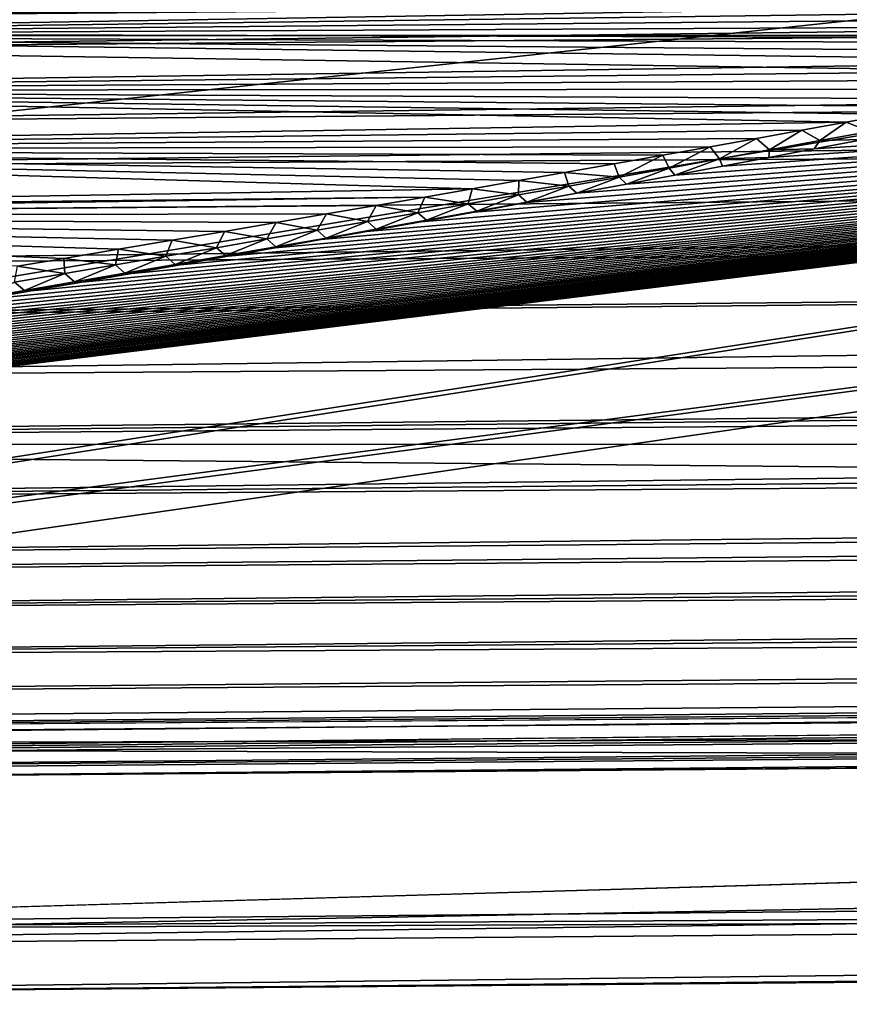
# Model space of a CAD drawing. Header units: millimetres. Extents: x -147 to 182, y -41 to 41.
# Tile 272 of 309: x 143.25 to 145.41, y -23 to -20.43. Entities that reach past the tile are written whole.
import ezdxf

# ---------------------------------------------------------------- set-up
doc = ezdxf.new("R2010")
doc.units = ezdxf.units.MM
doc.header["$LTSCALE"] = 51.403556
for name, color, linetype in [('105', 7, 'CONTINUOUS'), ('107', 7, 'CONTINUOUS'), ('111', 7, 'CONTINUOUS'), ('114', 7, 'CONTINUOUS'), ('115', 7, 'CONTINUOUS'), ('97', 7, 'CONTINUOUS'), ('99', 7, 'CONTINUOUS')]:
    doc.layers.add(name, color=color, linetype=linetype)

msp = doc.modelspace()

# ---------------------------------------------------------------- linework, layer by layer
at = {"layer": '105', "color": 7, "linetype": 'CONTINUOUS'}
for points in [[(141.5595, -20.3538, 7.0455), (141.4778, -20.5137, 6.744), (181.0463, -20.0313, 6.9249), (141.5595, -20.3538, 7.0455)], [(181.0463, -20.0313, 6.9249), (141.4778, -20.5137, 6.744), (181.0447, -20.1923, 6.6207), (181.0463, -20.0313, 6.9249)], [(141.4778, -20.5137, 6.744), (141.3341, -20.7089, 6.4474), (181.0447, -20.1923, 6.6207), (141.4778, -20.5137, 6.744)], [(181.0447, -20.1923, 6.6207), (141.3341, -20.7089, 6.4474), (181.0421, -20.3806, 6.3325), (181.0447, -20.1923, 6.6207)], [(138.9012, -20.4348, 10.3685), (138.9012, -20.425, 10.3493), (159.591, -20.2643, 10.3052), (138.9012, -20.4348, 10.3685)], [(141.3341, -20.7089, 6.4474), (141.2355, -20.8211, 6.3011), (181.0421, -20.3806, 6.3325), (141.3341, -20.7089, 6.4474)], [(181.0421, -20.3806, 6.3325), (141.2355, -20.8211, 6.3011), (181.0384, -20.5945, 6.0628), (181.0421, -20.3806, 6.3325)], [(141.1165, -20.9438, 6.157), (140.9753, -21.077, 6.016), (181.0384, -20.5945, 6.0628), (141.1165, -20.9438, 6.157)], [(181.0384, -20.5945, 6.0628), (140.9753, -21.077, 6.016), (181.0337, -20.8322, 5.8139), (181.0384, -20.5945, 6.0628)], [(141.2355, -20.8211, 6.3011), (141.1165, -20.9438, 6.157), (181.0384, -20.5945, 6.0628), (141.2355, -20.8211, 6.3011)], [(140.81, -21.2204, 5.8794), (140.6189, -21.3729, 5.749), (181.0337, -20.8322, 5.8139), (140.81, -21.2204, 5.8794)], [(181.0337, -20.8322, 5.8139), (140.6189, -21.3729, 5.749), (181.0281, -21.0917, 5.5879), (181.0337, -20.8322, 5.8139)], [(140.8185, -21.2133, 5.8858), (140.81, -21.2204, 5.8794), (181.0337, -20.8322, 5.8139), (140.8185, -21.2133, 5.8858)], [(140.9753, -21.077, 6.016), (140.8185, -21.2133, 5.8858), (181.0337, -20.8322, 5.8139), (140.9753, -21.077, 6.016)], [(140.6189, -21.3729, 5.749), (140.402, -21.5318, 5.6274), (181.0281, -21.0917, 5.5879), (140.6189, -21.3729, 5.749)], [(181.0281, -21.0917, 5.5879), (140.402, -21.5318, 5.6274), (181.0206, -21.2007, 5.5046), (181.0281, -21.0917, 5.5879)], [(140.402, -21.5318, 5.6274), (140.1638, -21.691, 5.5183), (181.0206, -21.2007, 5.5046), (140.402, -21.5318, 5.6274)], [(181.0206, -21.2007, 5.5046), (140.1638, -21.691, 5.5183), (181.0039, -21.302, 5.4328), (181.0206, -21.2007, 5.5046)], [(181.0039, -21.302, 5.4328), (140.1638, -21.691, 5.5183), (180.9792, -21.3952, 5.3711), (181.0039, -21.302, 5.4328)], [(140.1638, -21.691, 5.5183), (139.9104, -21.8438, 5.4246), (180.9792, -21.3952, 5.3711), (140.1638, -21.691, 5.5183)], [(180.9792, -21.3952, 5.3711), (139.9104, -21.8438, 5.4246), (180.9474, -21.4808, 5.3179), (180.9792, -21.3952, 5.3711)], [(139.9104, -21.8438, 5.4246), (139.8353, -21.8859, 5.4005), (180.9474, -21.4808, 5.3179), (139.9104, -21.8438, 5.4246)], [(180.9474, -21.4808, 5.3179), (139.8353, -21.8859, 5.4005), (180.9094, -21.5592, 5.272), (180.9474, -21.4808, 5.3179)], [(139.8353, -21.8859, 5.4005), (139.6491, -21.9837, 5.3473), (180.9094, -21.5592, 5.272), (139.8353, -21.8859, 5.4005)], [(180.9094, -21.5592, 5.272), (139.6491, -21.9837, 5.3473), (180.8658, -21.6306, 5.2324), (180.9094, -21.5592, 5.272)], [(180.8658, -21.6306, 5.2324), (139.6491, -21.9837, 5.3473), (180.8172, -21.6953, 5.1984), (180.8658, -21.6306, 5.2324)], [(139.6491, -21.9837, 5.3473), (139.3878, -22.1053, 5.2865), (180.8172, -21.6953, 5.1984), (139.6491, -21.9837, 5.3473)], [(180.8172, -21.6953, 5.1984), (139.3878, -22.1053, 5.2865), (180.7642, -21.7533, 5.1693), (180.8172, -21.6953, 5.1984)], [(180.7642, -21.7533, 5.1693), (139.3878, -22.1053, 5.2865), (180.6464, -21.8495, 5.1239), (180.7642, -21.7533, 5.1693)], [(139.3878, -22.1053, 5.2865), (139.1353, -22.2045, 5.2411), (180.6464, -21.8495, 5.1239), (139.3878, -22.1053, 5.2865)], [(180.6464, -21.8495, 5.1239), (139.1353, -22.2045, 5.2411), (180.5161, -21.9191, 5.0933), (180.6464, -21.8495, 5.1239)], [(139.1353, -22.2045, 5.2411), (138.9012, -22.2791, 5.2094), (180.5161, -21.9191, 5.0933), (139.1353, -22.2045, 5.2411)], [(180.5161, -21.9191, 5.0933), (138.9012, -22.2791, 5.2094), (138.9012, -22.2988, 5.2009), (180.5161, -21.9191, 5.0933)], [(180.377, -21.9617, 5.0758), (180.5161, -21.9191, 5.0933), (138.9012, -22.2988, 5.2009), (180.377, -21.9617, 5.0758)], [(180.377, -21.9617, 5.0758), (138.9012, -22.2988, 5.2009), (159.591, -22.1474, 5.1314), (180.377, -21.9617, 5.0758)], [(138.9012, -22.3187, 5.1925), (159.591, -22.1474, 5.1314), (138.9012, -22.2988, 5.2009), (138.9012, -22.3187, 5.1925)]]:
    msp.add_3dface(points, dxfattribs=at)
at = {"layer": '107', "color": 7, "linetype": 'CONTINUOUS'}
for points in [[(180.2356, -20.0965, 10.4204), (159.6513, -20.2636, 10.4885), (138.9017, -20.4545, 10.4918), (180.2356, -20.0965, 10.4204)], [(180.2356, -20.1138, 10.3655), (180.2356, -20.0965, 10.4204), (138.9017, -20.4545, 10.4918), (180.2356, -20.1138, 10.3655)], [(180.2356, -20.1144, 10.3616), (180.2356, -20.1138, 10.3655), (138.9017, -20.4545, 10.4918), (180.2356, -20.1144, 10.3616)], [(138.9012, -20.4348, 10.3685), (159.591, -20.2643, 10.3052), (180.2354, -20.1139, 10.3022), (138.9012, -20.4348, 10.3685)], [(138.9012, -20.4348, 10.3685), (180.2354, -20.1139, 10.3022), (138.9015, -20.4545, 10.4284), (138.9012, -20.4348, 10.3685)], [(180.2354, -20.1139, 10.3022), (180.2356, -20.1144, 10.3616), (138.9015, -20.4545, 10.4284), (180.2354, -20.1139, 10.3022)], [(138.9015, -20.4545, 10.4284), (180.2356, -20.1144, 10.3616), (138.9017, -20.4545, 10.4918), (138.9015, -20.4545, 10.4284)], [(138.9018, -20.4347, 10.5518), (138.9017, -20.4545, 10.4918), (159.6513, -20.2636, 10.4885), (138.9018, -20.4347, 10.5518)]]:
    msp.add_3dface(points, dxfattribs=at)
at = {"layer": '111', "color": 7, "linetype": 'CONTINUOUS'}
for points in [[(180.2351, -21.9765, 5.0705), (159.591, -22.1474, 5.1314), (138.9015, -22.3646, 5.1656), (180.2351, -21.9765, 5.0705)], [(180.2354, -22.0302, 5.037), (180.2351, -21.9765, 5.0705), (138.9015, -22.3646, 5.1656), (180.2354, -22.0302, 5.037)], [(138.9017, -22.4065, 5.1209), (180.2354, -22.0302, 5.037), (138.9015, -22.3718, 5.1597), (138.9017, -22.4065, 5.1209)], [(138.9015, -22.3718, 5.1597), (180.2354, -22.0302, 5.037), (138.9015, -22.3646, 5.1656), (138.9015, -22.3718, 5.1597)], [(180.2356, -22.0688, 4.9918), (180.2354, -22.0302, 5.037), (138.9017, -22.4065, 5.1209), (180.2356, -22.0688, 4.9918)], [(180.2356, -22.0708, 4.9885), (180.2356, -22.0688, 4.9918), (138.9017, -22.4128, 5.111), (180.2356, -22.0708, 4.9885)], [(138.9017, -22.4128, 5.111), (180.2356, -22.0688, 4.9918), (138.9017, -22.4065, 5.1209), (138.9017, -22.4128, 5.111)], [(138.9018, -22.4365, 5.052), (180.2356, -22.0708, 4.9885), (138.9017, -22.4128, 5.111), (138.9018, -22.4365, 5.052)], [(138.9018, -22.4365, 5.052), (159.6513, -22.2647, 4.9906), (180.2356, -22.0708, 4.9885), (138.9018, -22.4365, 5.052)], [(159.591, -22.1474, 5.1314), (138.9012, -22.3187, 5.1925), (138.9015, -22.3646, 5.1656), (159.591, -22.1474, 5.1314)]]:
    msp.add_3dface(points, dxfattribs=at)
at = {"layer": '114', "color": 7, "linetype": 'CONTINUOUS'}
for points in [[(141.2179, -20.4769, 5.9813), (141.3252, -20.3461, 6.1481), (147.0813, -20.377, 5.9422), (141.2179, -20.4769, 5.9813)], [(146.9668, -20.4006, 5.9161), (141.2179, -20.4769, 5.9813), (147.0813, -20.377, 5.9422), (146.9668, -20.4006, 5.9161)], [(146.8482, -20.4247, 5.8898), (141.2179, -20.4769, 5.9813), (146.9668, -20.4006, 5.9161), (146.8482, -20.4247, 5.8898)], [(146.7253, -20.4494, 5.8635), (141.2179, -20.4769, 5.9813), (146.8482, -20.4247, 5.8898), (146.7253, -20.4494, 5.8635)], [(146.5978, -20.4748, 5.837), (141.2179, -20.4769, 5.9813), (146.7253, -20.4494, 5.8635), (146.5978, -20.4748, 5.837)], [(141.0891, -20.619, 5.8182), (141.2179, -20.4769, 5.9813), (146.2488, -20.5428, 5.7683), (141.0891, -20.619, 5.8182)], [(146.485, -20.497, 5.8142), (141.2179, -20.4769, 5.9813), (146.5978, -20.4748, 5.837), (146.485, -20.497, 5.8142)], [(146.2488, -20.5428, 5.7683), (141.2179, -20.4769, 5.9813), (146.3687, -20.5197, 5.7912), (146.2488, -20.5428, 5.7683)], [(146.3687, -20.5197, 5.7912), (141.2179, -20.4769, 5.9813), (146.485, -20.497, 5.8142), (146.3687, -20.5197, 5.7912)], [(146.1252, -20.5665, 5.7452), (141.0891, -20.619, 5.8182), (146.2488, -20.5428, 5.7683), (146.1252, -20.5665, 5.7452)], [(145.9981, -20.5907, 5.722), (141.0891, -20.619, 5.8182), (146.1252, -20.5665, 5.7452), (145.9981, -20.5907, 5.722)], [(145.867, -20.6153, 5.6988), (141.0891, -20.619, 5.8182), (145.9981, -20.5907, 5.722), (145.867, -20.6153, 5.6988)], [(140.9373, -20.7724, 5.66), (141.0891, -20.619, 5.8182), (145.401, -20.7014, 5.6209), (140.9373, -20.7724, 5.66)], [(145.7318, -20.6405, 5.6755), (141.0891, -20.619, 5.8182), (145.867, -20.6153, 5.6988), (145.7318, -20.6405, 5.6755)], [(145.401, -20.7014, 5.6209), (141.0891, -20.619, 5.8182), (145.5138, -20.6808, 5.6391), (145.401, -20.7014, 5.6209)], [(145.5138, -20.6808, 5.6391), (141.0891, -20.619, 5.8182), (145.624, -20.6605, 5.6573), (145.5138, -20.6808, 5.6391)], [(145.624, -20.6605, 5.6573), (141.0891, -20.619, 5.8182), (145.7318, -20.6405, 5.6755), (145.624, -20.6605, 5.6573)], [(145.2854, -20.7224, 5.6026), (140.9373, -20.7724, 5.66), (145.401, -20.7014, 5.6209), (145.2854, -20.7224, 5.6026)], [(145.1672, -20.7438, 5.5843), (140.9373, -20.7724, 5.66), (145.2854, -20.7224, 5.6026), (145.1672, -20.7438, 5.5843)], [(145.0465, -20.7655, 5.566), (140.9373, -20.7724, 5.66), (145.1672, -20.7438, 5.5843), (145.0465, -20.7655, 5.566)], [(140.761, -20.936, 5.5086), (140.9373, -20.7724, 5.66), (144.427, -20.8748, 5.4777), (140.761, -20.936, 5.5086)], [(144.923, -20.7875, 5.5476), (140.9373, -20.7724, 5.66), (145.0465, -20.7655, 5.566), (144.923, -20.7875, 5.5476)], [(144.427, -20.8748, 5.4777), (140.9373, -20.7724, 5.66), (144.5482, -20.8536, 5.4943), (144.427, -20.8748, 5.4777)], [(144.5482, -20.8536, 5.4943), (140.9373, -20.7724, 5.66), (144.6671, -20.8328, 5.5109), (144.5482, -20.8536, 5.4943)], [(144.6671, -20.8328, 5.5109), (140.9373, -20.7724, 5.66), (144.7965, -20.81, 5.5293), (144.6671, -20.8328, 5.5109)], [(144.7965, -20.81, 5.5293), (140.9373, -20.7724, 5.66), (144.923, -20.7875, 5.5476), (144.7965, -20.81, 5.5293)], [(144.3034, -20.8963, 5.4611), (140.761, -20.936, 5.5086), (144.427, -20.8748, 5.4777), (144.3034, -20.8963, 5.4611)], [(140.7491, -20.9465, 5.4994), (140.761, -20.936, 5.5086), (144.3034, -20.8963, 5.4611), (140.7491, -20.9465, 5.4994)], [(144.1771, -20.9181, 5.4445), (140.7491, -20.9465, 5.4994), (144.3034, -20.8963, 5.4611), (144.1771, -20.9181, 5.4445)], [(144.0481, -20.9403, 5.4279), (140.7491, -20.9465, 5.4994), (144.1771, -20.9181, 5.4445), (144.0481, -20.9403, 5.4279)], [(143.9166, -20.9628, 5.4114), (140.7491, -20.9465, 5.4994), (144.0481, -20.9403, 5.4279), (143.9166, -20.9628, 5.4114)], [(143.2429, -21.0765, 5.3313), (140.7491, -20.9465, 5.4994), (143.3638, -21.0562, 5.3451), (143.2429, -21.0765, 5.3313)], [(143.3638, -21.0562, 5.3451), (140.7491, -20.9465, 5.4994), (143.5063, -21.0323, 5.3616), (143.3638, -21.0562, 5.3451)], [(143.5063, -21.0323, 5.3616), (140.7491, -20.9465, 5.4994), (143.6459, -21.0088, 5.3782), (143.5063, -21.0323, 5.3616)], [(143.6459, -21.0088, 5.3782), (140.7491, -20.9465, 5.4994), (143.7826, -20.9856, 5.3948), (143.6459, -21.0088, 5.3782)], [(143.7826, -20.9856, 5.3948), (140.7491, -20.9465, 5.4994), (143.9166, -20.9628, 5.4114), (143.7826, -20.9856, 5.3948)]]:
    msp.add_3dface(points, dxfattribs=at)
at = {"layer": '115', "color": 7, "linetype": 'CONTINUOUS'}
for points in [[(145.2854, -20.7224, 5.6026), (145.401, -20.7014, 5.6209), (145.3318, -20.7493, 5.5628), (145.2854, -20.7224, 5.6026)], [(145.3318, -20.7493, 5.5628), (145.401, -20.7014, 5.6209), (145.4622, -20.7253, 5.5834), (145.3318, -20.7493, 5.5628)], [(145.401, -20.7014, 5.6209), (145.5138, -20.6808, 5.6391), (145.4622, -20.7253, 5.5834), (145.401, -20.7014, 5.6209)], [(145.1672, -20.7438, 5.5843), (145.2854, -20.7224, 5.6026), (145.2013, -20.7733, 5.5428), (145.1672, -20.7438, 5.5843)], [(145.2013, -20.7733, 5.5428), (145.2854, -20.7224, 5.6026), (145.3318, -20.7493, 5.5628), (145.2013, -20.7733, 5.5428)], [(145.4468, -20.7464, 5.5351), (145.3318, -20.7493, 5.5628), (145.4622, -20.7253, 5.5834), (145.4468, -20.7464, 5.5351)], [(145.0465, -20.7655, 5.566), (145.1672, -20.7438, 5.5843), (145.0708, -20.797, 5.5231), (145.0465, -20.7655, 5.566)], [(145.0708, -20.797, 5.5231), (145.1672, -20.7438, 5.5843), (145.2013, -20.7733, 5.5428), (145.0708, -20.797, 5.5231)], [(145.3172, -20.771, 5.5133), (145.2013, -20.7733, 5.5428), (145.3318, -20.7493, 5.5628), (145.3172, -20.771, 5.5133)], [(145.4468, -20.7464, 5.5351), (145.3172, -20.771, 5.5133), (145.3318, -20.7493, 5.5628), (145.4468, -20.7464, 5.5351)], [(144.923, -20.7875, 5.5476), (145.0465, -20.7655, 5.566), (144.9401, -20.8207, 5.5039), (144.923, -20.7875, 5.5476)], [(144.9401, -20.8207, 5.5039), (145.0465, -20.7655, 5.566), (145.0708, -20.797, 5.5231), (144.9401, -20.8207, 5.5039)], [(145.1992, -20.7933, 5.4938), (145.0708, -20.797, 5.5231), (145.2013, -20.7733, 5.5428), (145.1992, -20.7933, 5.4938)], [(145.3172, -20.771, 5.5133), (145.1992, -20.7933, 5.4938), (145.2013, -20.7733, 5.5428), (145.3172, -20.771, 5.5133)], [(144.7965, -20.81, 5.5293), (144.923, -20.7875, 5.5476), (144.8094, -20.8442, 5.4852), (144.7965, -20.81, 5.5293)], [(144.8094, -20.8442, 5.4852), (144.923, -20.7875, 5.5476), (144.9401, -20.8207, 5.5039), (144.8094, -20.8442, 5.4852)], [(144.9549, -20.8391, 5.4548), (144.9401, -20.8207, 5.5039), (145.0708, -20.797, 5.5231), (144.9549, -20.8391, 5.4548)], [(145.0785, -20.816, 5.4743), (144.9549, -20.8391, 5.4548), (145.0708, -20.797, 5.5231), (145.0785, -20.816, 5.4743)], [(145.1992, -20.7933, 5.4938), (145.0785, -20.816, 5.4743), (145.0708, -20.797, 5.5231), (145.1992, -20.7933, 5.4938)], [(144.6671, -20.8328, 5.5109), (144.7965, -20.81, 5.5293), (144.8094, -20.8442, 5.4852), (144.6671, -20.8328, 5.5109)], [(144.8284, -20.8626, 5.4353), (144.8094, -20.8442, 5.4852), (144.9401, -20.8207, 5.5039), (144.8284, -20.8626, 5.4353)], [(144.9549, -20.8391, 5.4548), (144.8284, -20.8626, 5.4353), (144.9401, -20.8207, 5.5039), (144.9549, -20.8391, 5.4548)], [(144.427, -20.8748, 5.4777), (144.5482, -20.8536, 5.4943), (144.5477, -20.8908, 5.4488), (144.427, -20.8748, 5.4777)], [(144.5477, -20.8908, 5.4488), (144.5482, -20.8536, 5.4943), (144.6786, -20.8676, 5.4668), (144.5477, -20.8908, 5.4488)], [(144.5482, -20.8536, 5.4943), (144.6671, -20.8328, 5.5109), (144.6786, -20.8676, 5.4668), (144.5482, -20.8536, 5.4943)], [(144.6786, -20.8676, 5.4668), (144.6671, -20.8328, 5.5109), (144.8094, -20.8442, 5.4852), (144.6786, -20.8676, 5.4668)], [(144.6998, -20.8863, 5.4158), (144.6786, -20.8676, 5.4668), (144.8094, -20.8442, 5.4852), (144.6998, -20.8863, 5.4158)], [(144.8284, -20.8626, 5.4353), (144.6998, -20.8863, 5.4158), (144.8094, -20.8442, 5.4852), (144.8284, -20.8626, 5.4353)], [(144.3034, -20.8963, 5.4611), (144.427, -20.8748, 5.4777), (144.4167, -20.914, 5.4312), (144.3034, -20.8963, 5.4611)], [(144.4167, -20.914, 5.4312), (144.427, -20.8748, 5.4777), (144.5477, -20.8908, 5.4488), (144.4167, -20.914, 5.4312)], [(144.5477, -20.8908, 5.4488), (144.6786, -20.8676, 5.4668), (144.5693, -20.9099, 5.398), (144.5477, -20.8908, 5.4488)], [(144.6786, -20.8676, 5.4668), (144.6998, -20.8863, 5.4158), (144.5693, -20.9099, 5.398), (144.6786, -20.8676, 5.4668)], [(144.1771, -20.9181, 5.4445), (144.3034, -20.8963, 5.4611), (144.2857, -20.937, 5.4139), (144.1771, -20.9181, 5.4445)], [(144.2857, -20.937, 5.4139), (144.3034, -20.8963, 5.4611), (144.4167, -20.914, 5.4312), (144.2857, -20.937, 5.4139)], [(144.4167, -20.914, 5.4312), (144.5477, -20.8908, 5.4488), (144.4387, -20.9333, 5.3805), (144.4167, -20.914, 5.4312)], [(144.4387, -20.9333, 5.3805), (144.5477, -20.8908, 5.4488), (144.5693, -20.9099, 5.398), (144.4387, -20.9333, 5.3805)], [(144.6998, -20.8863, 5.4158), (144.5672, -20.9106, 5.3961), (144.5693, -20.9099, 5.398), (144.6998, -20.8863, 5.4158)], [(144.0481, -20.9403, 5.4279), (144.1771, -20.9181, 5.4445), (144.1546, -20.9599, 5.397), (144.0481, -20.9403, 5.4279)], [(144.1546, -20.9599, 5.397), (144.1771, -20.9181, 5.4445), (144.2857, -20.937, 5.4139), (144.1546, -20.9599, 5.397)], [(144.2857, -20.937, 5.4139), (144.4167, -20.914, 5.4312), (144.3081, -20.9566, 5.3634), (144.2857, -20.937, 5.4139)], [(144.3081, -20.9566, 5.3634), (144.4167, -20.914, 5.4312), (144.4387, -20.9333, 5.3805), (144.3081, -20.9566, 5.3634)], [(144.432, -20.9353, 5.3765), (144.3081, -20.9566, 5.3634), (144.4387, -20.9333, 5.3805), (144.432, -20.9353, 5.3765)], [(144.5672, -20.9106, 5.3961), (144.432, -20.9353, 5.3765), (144.4387, -20.9333, 5.3805), (144.5672, -20.9106, 5.3961)], [(144.5672, -20.9106, 5.3961), (144.4387, -20.9333, 5.3805), (144.5693, -20.9099, 5.398), (144.5672, -20.9106, 5.3961)], [(143.9166, -20.9628, 5.4114), (144.0481, -20.9403, 5.4279), (144.0235, -20.9827, 5.3805), (143.9166, -20.9628, 5.4114)], [(144.0235, -20.9827, 5.3805), (144.0481, -20.9403, 5.4279), (144.1546, -20.9599, 5.397), (144.0235, -20.9827, 5.3805)], [(144.1546, -20.9599, 5.397), (144.2857, -20.937, 5.4139), (144.1774, -20.9798, 5.3467), (144.1546, -20.9599, 5.397)], [(144.1774, -20.9798, 5.3467), (144.2857, -20.937, 5.4139), (144.3081, -20.9566, 5.3634), (144.1774, -20.9798, 5.3467)], [(144.2936, -20.9604, 5.3569), (144.1774, -20.9798, 5.3467), (144.3081, -20.9566, 5.3634), (144.2936, -20.9604, 5.3569)], [(144.432, -20.9353, 5.3765), (144.2936, -20.9604, 5.3569), (144.3081, -20.9566, 5.3634), (144.432, -20.9353, 5.3765)], [(143.7826, -20.9856, 5.3948), (143.9166, -20.9628, 5.4114), (143.8923, -21.0054, 5.3642), (143.7826, -20.9856, 5.3948)], [(143.8923, -21.0054, 5.3642), (143.9166, -20.9628, 5.4114), (144.0235, -20.9827, 5.3805), (143.8923, -21.0054, 5.3642)], [(143.8923, -21.0054, 5.3642), (144.0235, -20.9827, 5.3805), (143.9159, -21.0258, 5.3142), (143.8923, -21.0054, 5.3642)], [(143.9159, -21.0258, 5.3142), (144.0235, -20.9827, 5.3805), (144.0467, -21.0029, 5.3303), (143.9159, -21.0258, 5.3142)], [(144.0235, -20.9827, 5.3805), (144.1546, -20.9599, 5.397), (144.0467, -21.0029, 5.3303), (144.0235, -20.9827, 5.3805)], [(144.0467, -21.0029, 5.3303), (144.1546, -20.9599, 5.397), (144.1774, -20.9798, 5.3467), (144.0467, -21.0029, 5.3303)], [(144.1522, -20.9859, 5.3373), (144.0467, -21.0029, 5.3303), (144.1774, -20.9798, 5.3467), (144.1522, -20.9859, 5.3373)], [(144.2936, -20.9604, 5.3569), (144.1522, -20.9859, 5.3373), (144.1774, -20.9798, 5.3467), (144.2936, -20.9604, 5.3569)], [(143.5063, -21.0323, 5.3616), (143.6459, -21.0088, 5.3782), (143.6297, -21.0505, 5.3327), (143.5063, -21.0323, 5.3616)], [(143.6297, -21.0505, 5.3327), (143.6459, -21.0088, 5.3782), (143.761, -21.028, 5.3483), (143.6297, -21.0505, 5.3327)], [(143.6459, -21.0088, 5.3782), (143.7826, -20.9856, 5.3948), (143.761, -21.028, 5.3483), (143.6459, -21.0088, 5.3782)], [(143.761, -21.028, 5.3483), (143.7826, -20.9856, 5.3948), (143.8923, -21.0054, 5.3642), (143.761, -21.028, 5.3483)], [(143.761, -21.028, 5.3483), (143.8923, -21.0054, 5.3642), (143.785, -21.0487, 5.2985), (143.761, -21.028, 5.3483)], [(143.785, -21.0487, 5.2985), (143.8923, -21.0054, 5.3642), (143.9159, -21.0258, 5.3142), (143.785, -21.0487, 5.2985)], [(144.0342, -21.0071, 5.3212), (143.914, -21.0286, 5.3052), (143.9159, -21.0258, 5.3142), (144.0342, -21.0071, 5.3212)], [(144.0342, -21.0071, 5.3212), (143.9159, -21.0258, 5.3142), (144.0467, -21.0029, 5.3303), (144.0342, -21.0071, 5.3212)], [(144.1522, -20.9859, 5.3373), (144.0342, -21.0071, 5.3212), (144.0467, -21.0029, 5.3303), (144.1522, -20.9859, 5.3373)], [(143.3638, -21.0562, 5.3451), (143.5063, -21.0323, 5.3616), (143.4984, -21.0729, 5.3174), (143.3638, -21.0562, 5.3451)], [(143.4984, -21.0729, 5.3174), (143.5063, -21.0323, 5.3616), (143.6297, -21.0505, 5.3327), (143.4984, -21.0729, 5.3174)], [(143.6297, -21.0505, 5.3327), (143.761, -21.028, 5.3483), (143.6541, -21.0715, 5.283), (143.6297, -21.0505, 5.3327)], [(143.6541, -21.0715, 5.283), (143.761, -21.028, 5.3483), (143.785, -21.0487, 5.2985), (143.6541, -21.0715, 5.283)], [(143.7916, -21.0504, 5.2891), (143.785, -21.0487, 5.2985), (143.9159, -21.0258, 5.3142), (143.7916, -21.0504, 5.2891)], [(143.914, -21.0286, 5.3052), (143.7916, -21.0504, 5.2891), (143.9159, -21.0258, 5.3142), (143.914, -21.0286, 5.3052)], [(143.2429, -21.0765, 5.3313), (143.3638, -21.0562, 5.3451), (143.3669, -21.0952, 5.3024), (143.2429, -21.0765, 5.3313)], [(143.3669, -21.0952, 5.3024), (143.3638, -21.0562, 5.3451), (143.4984, -21.0729, 5.3174), (143.3669, -21.0952, 5.3024)], [(143.4984, -21.0729, 5.3174), (143.6297, -21.0505, 5.3327), (143.5231, -21.0941, 5.2679), (143.4984, -21.0729, 5.3174)], [(143.5231, -21.0941, 5.2679), (143.6297, -21.0505, 5.3327), (143.6541, -21.0715, 5.283), (143.5231, -21.0941, 5.2679)], [(143.6668, -21.0725, 5.2731), (143.6541, -21.0715, 5.283), (143.785, -21.0487, 5.2985), (143.6668, -21.0725, 5.2731)], [(143.7916, -21.0504, 5.2891), (143.6668, -21.0725, 5.2731), (143.785, -21.0487, 5.2985), (143.7916, -21.0504, 5.2891)], [(143.2355, -21.1174, 5.2877), (143.2429, -21.0765, 5.3313), (143.3669, -21.0952, 5.3024), (143.2355, -21.1174, 5.2877)], [(143.3669, -21.0952, 5.3024), (143.4984, -21.0729, 5.3174), (143.3921, -21.1167, 5.253), (143.3669, -21.0952, 5.3024)], [(143.3921, -21.1167, 5.253), (143.4984, -21.0729, 5.3174), (143.5231, -21.0941, 5.2679), (143.3921, -21.1167, 5.253)], [(143.5397, -21.0949, 5.257), (143.5231, -21.0941, 5.2679), (143.6541, -21.0715, 5.283), (143.5397, -21.0949, 5.257)], [(143.6668, -21.0725, 5.2731), (143.5397, -21.0949, 5.257), (143.6541, -21.0715, 5.283), (143.6668, -21.0725, 5.2731)], [(143.2355, -21.1174, 5.2877), (143.3669, -21.0952, 5.3024), (143.2611, -21.1392, 5.2385), (143.2355, -21.1174, 5.2877)], [(143.2611, -21.1392, 5.2385), (143.3669, -21.0952, 5.3024), (143.3921, -21.1167, 5.253), (143.2611, -21.1392, 5.2385)], [(143.4104, -21.1176, 5.241), (143.3921, -21.1167, 5.253), (143.5231, -21.0941, 5.2679), (143.4104, -21.1176, 5.241)], [(143.5397, -21.0949, 5.257), (143.4104, -21.1176, 5.241), (143.5231, -21.0941, 5.2679), (143.5397, -21.0949, 5.257)], [(143.13, -21.1616, 5.2242), (143.2355, -21.1174, 5.2877), (143.2611, -21.1392, 5.2385), (143.13, -21.1616, 5.2242)], [(143.2788, -21.1406, 5.225), (143.2611, -21.1392, 5.2385), (143.3921, -21.1167, 5.253), (143.2788, -21.1406, 5.225)], [(143.4104, -21.1176, 5.241), (143.2788, -21.1406, 5.225), (143.3921, -21.1167, 5.253), (143.4104, -21.1176, 5.241)], [(143.1448, -21.164, 5.2089), (143.13, -21.1616, 5.2242), (143.2611, -21.1392, 5.2385), (143.1448, -21.164, 5.2089)], [(143.2788, -21.1406, 5.225), (143.1448, -21.164, 5.2089), (143.2611, -21.1392, 5.2385), (143.2788, -21.1406, 5.225)]]:
    msp.add_3dface(points, dxfattribs=at)
at = {"layer": '97', "color": 7, "linetype": 'CONTINUOUS'}
for points in [[(138.9018, -19.1103, -12.7951), (180.2356, -19.9824, -10.6377), (138.9018, -20.462, -10.4988), (138.9018, -19.1103, -12.7951)], [(180.2356, -19.9824, -10.6377), (180.2356, -20.5754, -9.4397), (138.9018, -20.462, -10.4988), (180.2356, -19.9824, -10.6377)], [(180.2356, -20.5754, -9.4397), (180.2356, -21.0968, -8.2087), (138.9018, -20.462, -10.4988), (180.2356, -20.5754, -9.4397)], [(138.9018, -20.462, -10.4988), (180.2356, -21.0968, -8.2087), (138.9018, -21.539, -8.0616), (138.9018, -20.462, -10.4988)], [(180.2356, -21.0968, -8.2087), (180.2356, -21.5445, -6.9492), (138.9018, -21.539, -8.0616), (180.2356, -21.0968, -8.2087)], [(180.2356, -21.5445, -6.9492), (180.2356, -21.9171, -5.6654), (138.9018, -21.539, -8.0616), (180.2356, -21.5445, -6.9492)], [(138.9018, -21.539, -8.0616), (180.2356, -21.9171, -5.6654), (138.9018, -22.3269, -5.5163), (138.9018, -21.539, -8.0616)], [(180.2356, -21.9171, -5.6654), (180.2356, -22.2133, -4.3618), (138.9018, -22.3269, -5.5163), (180.2356, -21.9171, -5.6654)], [(180.2356, -22.0942, 4.9297), (159.6513, -22.2647, 4.9906), (138.9018, -22.8702, 2.423), (180.2356, -22.0942, 4.9297)], [(180.2356, -22.3467, 3.6169), (180.2356, -22.0942, 4.9297), (138.9018, -22.8702, 2.423), (180.2356, -22.3467, 3.6169)], [(180.2356, -22.2133, -4.3618), (180.2356, -22.432, -3.0431), (138.9018, -22.3269, -5.5163), (180.2356, -22.2133, -4.3618)], [(159.6513, -22.2647, 4.9906), (138.9018, -22.4365, 5.052), (138.9018, -22.8702, 2.423), (159.6513, -22.2647, 4.9906)], [(138.9018, -22.3269, -5.5163), (180.2356, -22.432, -3.0431), (138.9018, -22.8151, -2.8968), (138.9018, -22.3269, -5.5163)], [(180.2356, -22.5212, 2.2916), (180.2356, -22.3467, 3.6169), (138.9018, -22.8702, 2.423), (180.2356, -22.5212, 2.2916)], [(180.2356, -22.432, -3.0431), (180.2356, -22.5725, -1.7137), (138.9018, -22.8151, -2.8968), (180.2356, -22.432, -3.0431)], [(180.2356, -22.6172, 0.9583), (180.2356, -22.5212, 2.2916), (138.9018, -22.997, -0.2385), (180.2356, -22.6172, 0.9583)], [(138.9018, -22.997, -0.2385), (180.2356, -22.5212, 2.2916), (138.9018, -22.8702, 2.423), (138.9018, -22.997, -0.2385)], [(180.2356, -22.5725, -1.7137), (180.2356, -22.6343, -0.3784), (138.9018, -22.8151, -2.8968), (180.2356, -22.5725, -1.7137)], [(180.2356, -22.6343, -0.3784), (180.2356, -22.6172, 0.9583), (138.9018, -22.997, -0.2385), (180.2356, -22.6343, -0.3784)], [(138.9018, -22.8151, -2.8968), (180.2356, -22.6343, -0.3784), (138.9018, -22.997, -0.2385), (138.9018, -22.8151, -2.8968)]]:
    msp.add_3dface(points, dxfattribs=at)
at = {"layer": '99', "color": 7, "linetype": 'CONTINUOUS'}
for points in [[(150.5846, -19.8782, -5.9514), (150.5846, -19.0529, -8.2187), (138.8722, -21.1417, -7.39), (150.5846, -19.8782, -5.9514)], [(138.8722, -21.1417, -7.39), (150.5846, -19.0529, -8.2187), (138.8722, -20.1961, -9.68), (138.8722, -21.1417, -7.39)], [(150.5846, -20.4347, -3.6032), (150.5846, -19.8782, -5.9514), (138.8722, -21.8286, -5.0096), (150.5846, -20.4347, -3.6032)], [(138.8722, -21.8286, -5.0096), (150.5846, -19.8782, -5.9514), (138.8722, -21.1417, -7.39), (138.8722, -21.8286, -5.0096)], [(150.5846, -20.7149, -1.2063), (150.5846, -20.4347, -3.6032), (138.8722, -22.2484, -2.5678), (150.5846, -20.7149, -1.2063)], [(138.8722, -22.2484, -2.5678), (150.5846, -20.4347, -3.6032), (138.8722, -21.8286, -5.0096), (138.8722, -22.2484, -2.5678)], [(150.5846, -20.4348, 3.603), (150.5846, -20.7149, 1.2066), (138.8722, -22.2693, 2.3798), (150.5846, -20.4348, 3.603)], [(139.0166, -21.8472, 4.8348), (150.5846, -20.4348, 3.603), (138.8722, -21.8701, 4.825), (139.0166, -21.8472, 4.8348)], [(138.8722, -21.8701, 4.825), (150.5846, -20.4348, 3.603), (138.8722, -22.2693, 2.3798), (138.8722, -21.8701, 4.825)], [(139.1595, -21.8244, 4.8447), (150.5846, -20.4348, 3.603), (139.0166, -21.8472, 4.8348), (139.1595, -21.8244, 4.8447)], [(139.3007, -21.8019, 4.8546), (150.5846, -20.4348, 3.603), (139.1595, -21.8244, 4.8447), (139.3007, -21.8019, 4.8546)], [(139.4404, -21.7796, 4.8646), (150.5846, -20.4348, 3.603), (139.3007, -21.8019, 4.8546), (139.4404, -21.7796, 4.8646)], [(139.5784, -21.7574, 4.8746), (150.5846, -20.4348, 3.603), (139.4404, -21.7796, 4.8646), (139.5784, -21.7574, 4.8746)], [(139.7147, -21.7355, 4.8847), (150.5846, -20.4348, 3.603), (139.5784, -21.7574, 4.8746), (139.7147, -21.7355, 4.8847)], [(139.8495, -21.7138, 4.8948), (150.5846, -20.4348, 3.603), (139.7147, -21.7355, 4.8847), (139.8495, -21.7138, 4.8948)], [(139.9827, -21.6924, 4.905), (150.5846, -20.4348, 3.603), (139.8495, -21.7138, 4.8948), (139.9827, -21.6924, 4.905)], [(140.1142, -21.6711, 4.9152), (150.5846, -20.4348, 3.603), (139.9827, -21.6924, 4.905), (140.1142, -21.6711, 4.9152)], [(140.2439, -21.6501, 4.9255), (150.5846, -20.4348, 3.603), (140.1142, -21.6711, 4.9152), (140.2439, -21.6501, 4.9255)], [(140.372, -21.6292, 4.9359), (150.5846, -20.4348, 3.603), (140.2439, -21.6501, 4.9255), (140.372, -21.6292, 4.9359)], [(140.4985, -21.6086, 4.9463), (150.5846, -20.4348, 3.603), (140.372, -21.6292, 4.9359), (140.4985, -21.6086, 4.9463)], [(140.6234, -21.5882, 4.9567), (150.5846, -20.4348, 3.603), (140.4985, -21.6086, 4.9463), (140.6234, -21.5882, 4.9567)], [(140.7468, -21.568, 4.9672), (150.5846, -20.4348, 3.603), (140.6234, -21.5882, 4.9567), (140.7468, -21.568, 4.9672)], [(140.8687, -21.548, 4.9778), (150.5846, -20.4348, 3.603), (140.7468, -21.568, 4.9672), (140.8687, -21.548, 4.9778)], [(140.9892, -21.5282, 4.9883), (150.5846, -20.4348, 3.603), (140.8687, -21.548, 4.9778), (140.9892, -21.5282, 4.9883)], [(141.1253, -21.5057, 5.0004), (150.5846, -20.4348, 3.603), (140.9892, -21.5282, 4.9883), (141.1253, -21.5057, 5.0004)], [(141.2593, -21.4836, 5.0125), (150.5846, -20.4348, 3.603), (141.1253, -21.5057, 5.0004), (141.2593, -21.4836, 5.0125)], [(141.3914, -21.4616, 5.0247), (150.5846, -20.4348, 3.603), (141.2593, -21.4836, 5.0125), (141.3914, -21.4616, 5.0247)], [(141.5216, -21.44, 5.037), (150.5846, -20.4348, 3.603), (141.3914, -21.4616, 5.0247), (141.5216, -21.44, 5.037)], [(141.6499, -21.4186, 5.0493), (150.5846, -20.4348, 3.603), (141.5216, -21.44, 5.037), (141.6499, -21.4186, 5.0493)], [(141.7764, -21.3974, 5.0616), (150.5846, -20.4348, 3.603), (141.6499, -21.4186, 5.0493), (141.7764, -21.3974, 5.0616)], [(141.9012, -21.3764, 5.0739), (150.5846, -20.4348, 3.603), (141.7764, -21.3974, 5.0616), (141.9012, -21.3764, 5.0739)], [(142.0244, -21.3557, 5.0863), (150.5846, -20.4348, 3.603), (141.9012, -21.3764, 5.0739), (142.0244, -21.3557, 5.0863)], [(142.1459, -21.3352, 5.0987), (150.5846, -20.4348, 3.603), (142.0244, -21.3557, 5.0863), (142.1459, -21.3352, 5.0987)], [(142.2656, -21.3149, 5.1111), (150.5846, -20.4348, 3.603), (142.1459, -21.3352, 5.0987), (142.2656, -21.3149, 5.1111)], [(142.3835, -21.2949, 5.1235), (150.5846, -20.4348, 3.603), (142.2656, -21.3149, 5.1111), (142.3835, -21.2949, 5.1235)], [(142.4997, -21.2751, 5.136), (150.5846, -20.4348, 3.603), (142.3835, -21.2949, 5.1235), (142.4997, -21.2751, 5.136)], [(142.6143, -21.2555, 5.1485), (150.5846, -20.4348, 3.603), (142.4997, -21.2751, 5.136), (142.6143, -21.2555, 5.1485)], [(142.7273, -21.2361, 5.161), (150.5846, -20.4348, 3.603), (142.6143, -21.2555, 5.1485), (142.7273, -21.2361, 5.161)], [(142.869, -21.2117, 5.177), (150.5846, -20.4348, 3.603), (142.7273, -21.2361, 5.161), (142.869, -21.2117, 5.177)], [(143.0082, -21.1877, 5.1929), (150.5846, -20.4348, 3.603), (142.869, -21.2117, 5.177), (143.0082, -21.1877, 5.1929)], [(143.1448, -21.164, 5.2089), (150.5846, -20.4348, 3.603), (143.0082, -21.1877, 5.1929), (143.1448, -21.164, 5.2089)], [(143.2788, -21.1406, 5.225), (150.5846, -20.4348, 3.603), (143.1448, -21.164, 5.2089), (143.2788, -21.1406, 5.225)], [(143.4104, -21.1176, 5.241), (150.5846, -20.4348, 3.603), (143.2788, -21.1406, 5.225), (143.4104, -21.1176, 5.241)], [(143.5397, -21.0949, 5.257), (150.5846, -20.4348, 3.603), (143.4104, -21.1176, 5.241), (143.5397, -21.0949, 5.257)], [(143.6668, -21.0725, 5.2731), (150.5846, -20.4348, 3.603), (143.5397, -21.0949, 5.257), (143.6668, -21.0725, 5.2731)], [(143.7916, -21.0504, 5.2891), (150.5846, -20.4348, 3.603), (143.6668, -21.0725, 5.2731), (143.7916, -21.0504, 5.2891)], [(143.914, -21.0286, 5.3052), (150.5846, -20.4348, 3.603), (143.7916, -21.0504, 5.2891), (143.914, -21.0286, 5.3052)], [(144.0342, -21.0071, 5.3212), (150.5846, -20.4348, 3.603), (143.914, -21.0286, 5.3052), (144.0342, -21.0071, 5.3212)], [(144.1522, -20.9859, 5.3373), (150.5846, -20.4348, 3.603), (144.0342, -21.0071, 5.3212), (144.1522, -20.9859, 5.3373)], [(144.2936, -20.9604, 5.3569), (150.5846, -20.4348, 3.603), (144.1522, -20.9859, 5.3373), (144.2936, -20.9604, 5.3569)], [(144.432, -20.9353, 5.3765), (150.5846, -20.4348, 3.603), (144.2936, -20.9604, 5.3569), (144.432, -20.9353, 5.3765)], [(144.5672, -20.9106, 5.3961), (150.5846, -20.4348, 3.603), (144.432, -20.9353, 5.3765), (144.5672, -20.9106, 5.3961)], [(144.6998, -20.8863, 5.4158), (150.5846, -20.4348, 3.603), (144.5672, -20.9106, 5.3961), (144.6998, -20.8863, 5.4158)], [(144.8284, -20.8626, 5.4353), (150.5846, -20.4348, 3.603), (144.6998, -20.8863, 5.4158), (144.8284, -20.8626, 5.4353)], [(144.9549, -20.8391, 5.4548), (150.5846, -20.4348, 3.603), (144.8284, -20.8626, 5.4353), (144.9549, -20.8391, 5.4548)], [(145.0785, -20.816, 5.4743), (150.5846, -20.4348, 3.603), (144.9549, -20.8391, 5.4548), (145.0785, -20.816, 5.4743)], [(145.1992, -20.7933, 5.4938), (150.5846, -20.4348, 3.603), (145.0785, -20.816, 5.4743), (145.1992, -20.7933, 5.4938)], [(145.3172, -20.771, 5.5133), (150.5846, -20.4348, 3.603), (145.1992, -20.7933, 5.4938), (145.3172, -20.771, 5.5133)], [(145.4468, -20.7464, 5.5351), (150.5846, -20.4348, 3.603), (145.3172, -20.771, 5.5133), (145.4468, -20.7464, 5.5351)], [(150.5846, -20.7149, 1.2066), (150.5846, -20.7149, -1.2063), (138.8722, -22.3959, -0.0946), (150.5846, -20.7149, 1.2066)], [(138.8722, -22.3959, -0.0946), (150.5846, -20.7149, -1.2063), (138.8722, -22.2484, -2.5678), (138.8722, -22.3959, -0.0946)], [(138.8722, -22.2693, 2.3798), (150.5846, -20.7149, 1.2066), (138.8722, -22.3959, -0.0946), (138.8722, -22.2693, 2.3798)]]:
    msp.add_3dface(points, dxfattribs=at)

doc.saveas('drawing.dxf')
